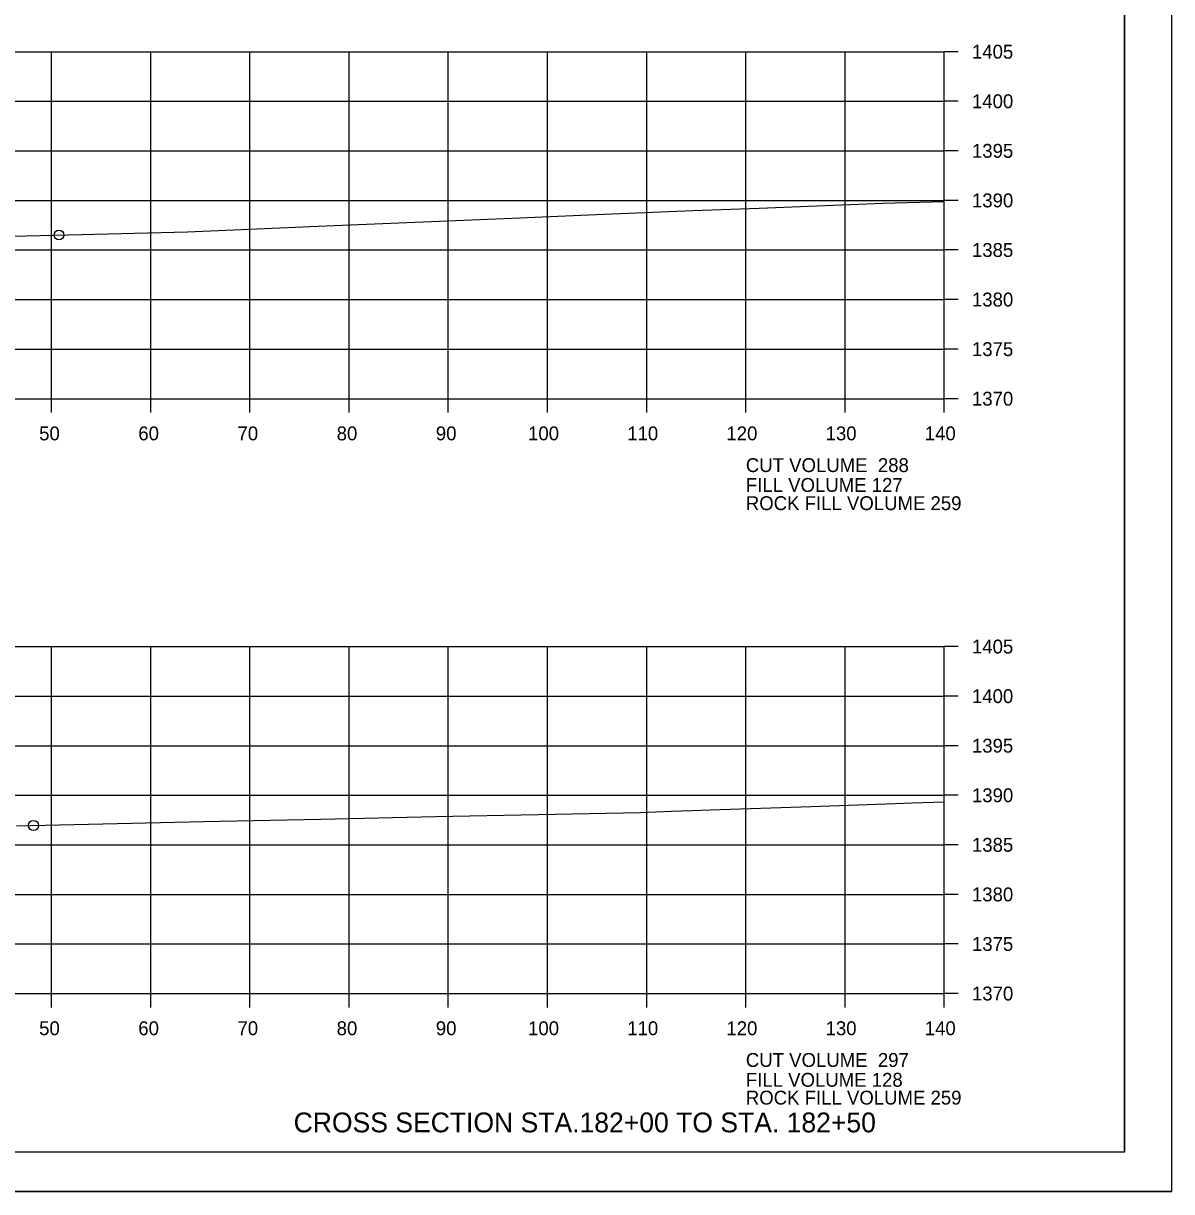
# Model space of a CAD drawing. Extents: x 1374311 to 1383814, y 384102 to 406278.
# Drawn here: x 1382687.2 to 1382803, y 398171.6 to 398289.4 of the extents above; entities that cross this region are included whole.
import ezdxf

# ---------------------------------------------------------------- set-up
doc = ezdxf.new("R2010")
doc.units = 0
for name, color, linetype in [('R_Axis', 7, 'Continuous'), ('R_Axis Annot', 7, 'Continuous'), ('R_Border', 7, 'Continuous'), ('R_Draft', 7, 'Continuous'), ('R_Exist Surface', 7, 'Continuous'), ('R_Fin Surface', 7, 'Continuous'), ('R_Grid', 7, 'Continuous'), ('R_No Plot', 7, 'Continuous')]:
    doc.layers.add(name, color=color, linetype=linetype)

msp = doc.modelspace()

# ---------------------------------------------------------------- linework, layer by layer
at = {"layer": 'R_Axis'}
for p, q in [((1382780.07, 398251.57), (1382780.07, 398286.57)), ((1382781.47, 398286.57), (1382780.07, 398286.57)), ((1382781.47, 398281.57), (1382780.07, 398281.57)), ((1382781.47, 398276.57), (1382780.07, 398276.57)), ((1382781.47, 398271.57), (1382780.07, 398271.57)), ((1382781.47, 398266.57), (1382780.07, 398266.57)), ((1382781.47, 398261.57), (1382780.07, 398261.57)), ((1382781.47, 398256.57), (1382780.07, 398256.57)), ((1382500.07, 398251.57), (1382780.07, 398251.57)), ((1382690.07, 398250.17), (1382690.07, 398251.57)), ((1382700.07, 398250.17), (1382700.07, 398251.57)), ((1382710.07, 398250.17), (1382710.07, 398251.57)), ((1382720.07, 398250.17), (1382720.07, 398251.57)), ((1382730.07, 398250.17), (1382730.07, 398251.57)), ((1382740.07, 398250.17), (1382740.07, 398251.57)), ((1382750.07, 398250.17), (1382750.07, 398251.57)), ((1382760.07, 398250.17), (1382760.07, 398251.57)), ((1382770.07, 398250.17), (1382770.07, 398251.57)), ((1382780.07, 398250.17), (1382780.07, 398251.57)), ((1382781.47, 398251.57), (1382780.07, 398251.57)), ((1382780.07, 398191.57), (1382780.07, 398226.57)), ((1382781.47, 398226.57), (1382780.07, 398226.57)), ((1382781.47, 398221.57), (1382780.07, 398221.57)), ((1382781.47, 398216.57), (1382780.07, 398216.57)), ((1382781.47, 398211.57), (1382780.07, 398211.57)), ((1382781.47, 398206.57), (1382780.07, 398206.57)), ((1382781.47, 398201.57), (1382780.07, 398201.57)), ((1382781.47, 398196.57), (1382780.07, 398196.57)), ((1382500.07, 398191.57), (1382780.07, 398191.57)), ((1382690.07, 398190.17), (1382690.07, 398191.57)), ((1382700.07, 398190.17), (1382700.07, 398191.57)), ((1382710.07, 398190.17), (1382710.07, 398191.57)), ((1382720.07, 398190.17), (1382720.07, 398191.57)), ((1382730.07, 398190.17), (1382730.07, 398191.57)), ((1382740.07, 398190.17), (1382740.07, 398191.57)), ((1382750.07, 398190.17), (1382750.07, 398191.57)), ((1382760.07, 398190.17), (1382760.07, 398191.57)), ((1382770.07, 398190.17), (1382770.07, 398191.57)), ((1382780.07, 398190.17), (1382780.07, 398191.57)), ((1382781.47, 398191.57), (1382780.07, 398191.57))]:
    msp.add_line(p, q, dxfattribs=at)
at = {"layer": 'R_Border'}
for q in [(1382798.25, 398381.03), (1382482.07, 398175.57)]:
    msp.add_line((1382798.25, 398175.57), q, dxfattribs=at)
at = {"layer": 'R_Exist Surface'}
for points in [[(1382681.75, 398267.86), (1382691.78, 398268.11), (1382703.76, 398268.41), (1382716.95, 398268.97), (1382736.49, 398269.77), (1382744.19, 398270.11), (1382754.71, 398270.54), (1382761.41, 398270.78), (1382773.87, 398271.28), (1382780.07, 398271.47)], [(1382686.54, 398208.48), (1382705.37, 398208.92), (1382717.21, 398209.16), (1382728.82, 398209.42), (1382749.45, 398209.83), (1382752.53, 398209.95), (1382754.63, 398210.02), (1382756.48, 398210.1), (1382766.67, 398210.43), (1382775.14, 398210.74), (1382776.85, 398210.79), (1382780.07, 398210.9)]]:
    msp.add_lwpolyline(points, dxfattribs=at)
at = {"layer": 'R_Grid'}
for p, q in [((1382500.07, 398286.57), (1382780.07, 398286.57)), ((1382690.07, 398251.57), (1382690.07, 398286.57)), ((1382700.07, 398251.57), (1382700.07, 398286.57)), ((1382710.07, 398251.57), (1382710.07, 398286.57)), ((1382720.07, 398251.57), (1382720.07, 398286.57)), ((1382730.07, 398251.57), (1382730.07, 398286.57)), ((1382740.07, 398251.57), (1382740.07, 398286.57)), ((1382750.07, 398251.57), (1382750.07, 398286.57)), ((1382760.07, 398251.57), (1382760.07, 398286.57)), ((1382770.07, 398251.57), (1382770.07, 398286.57)), ((1382780.07, 398251.57), (1382780.07, 398286.57)), ((1382500.07, 398281.57), (1382780.07, 398281.57)), ((1382500.07, 398276.57), (1382780.07, 398276.57)), ((1382500.07, 398271.57), (1382780.07, 398271.57)), ((1382500.07, 398266.57), (1382780.07, 398266.57)), ((1382500.07, 398261.57), (1382780.07, 398261.57)), ((1382500.07, 398256.57), (1382780.07, 398256.57)), ((1382500.07, 398251.57), (1382780.07, 398251.57)), ((1382500.07, 398226.57), (1382780.07, 398226.57)), ((1382690.07, 398191.57), (1382690.07, 398226.57)), ((1382700.07, 398191.57), (1382700.07, 398226.57)), ((1382710.07, 398191.57), (1382710.07, 398226.57)), ((1382720.07, 398191.57), (1382720.07, 398226.57)), ((1382730.07, 398191.57), (1382730.07, 398226.57)), ((1382740.07, 398191.57), (1382740.07, 398226.57)), ((1382750.07, 398191.57), (1382750.07, 398226.57)), ((1382760.07, 398191.57), (1382760.07, 398226.57)), ((1382770.07, 398191.57), (1382770.07, 398226.57)), ((1382780.07, 398191.57), (1382780.07, 398226.57)), ((1382500.07, 398221.57), (1382780.07, 398221.57)), ((1382500.07, 398216.57), (1382780.07, 398216.57)), ((1382500.07, 398211.57), (1382780.07, 398211.57)), ((1382500.07, 398206.57), (1382780.07, 398206.57)), ((1382500.07, 398201.57), (1382780.07, 398201.57)), ((1382500.07, 398196.57), (1382780.07, 398196.57)), ((1382500.07, 398191.57), (1382780.07, 398191.57))]:
    msp.add_line(p, q, dxfattribs=at)
at = {"layer": 'R_No Plot'}
msp.add_line((1382469.67, 398171.59), (1382803, 398171.59), dxfattribs=at)
for points in [[(1382469.66, 398384.93), (1382803, 398384.93), (1382803, 398171.59), (1382469.66, 398171.59)], [(1382715.99, 398381.03), (1382715.99, 398371.15), (1382751.72, 398371.15), (1382751.72, 398368.23), (1382774.92, 398368.23), (1382774.92, 398343.9), (1382798.25, 398343.9), (1382798.25, 398175.57), (1382482.07, 398175.57), (1382482.07, 398381.03)]]:
    msp.add_lwpolyline(points, close=True, dxfattribs=at)
for centre in [(1382690.81, 398268.08), (1382690.81, 398268.08), (1382688.24, 398208.52), (1382688.24, 398208.52)]:
    msp.add_circle(centre, 0.5, dxfattribs=at)

# ---------------------------------------------------------------- texts
at = {"layer": 'R_Axis Annot'}
for s, p in [('1405', (1382782.87, 398285.87)), ('1400', (1382782.87, 398280.87)), ('1395', (1382782.87, 398275.87)), ('1390', (1382782.87, 398270.87)), ('1385', (1382782.87, 398265.87)), ('1380', (1382782.87, 398260.87)), ('1375', (1382782.87, 398255.87)), ('1370', (1382782.87, 398250.87)), ('50', (1382688.81, 398247.37)), ('60', (1382698.81, 398247.37)), ('70', (1382708.81, 398247.37)), ('80', (1382718.81, 398247.37)), ('90', (1382728.81, 398247.37)), ('100', (1382738.11, 398247.37)), ('110', (1382748.11, 398247.37)), ('120', (1382758.11, 398247.37)), ('130', (1382768.11, 398247.37)), ('140', (1382778.11, 398247.37)), ('CUT VOLUME  288', (1382760.07, 398244.17)), ('FILL VOLUME 127', (1382760.07, 398242.17)), ('1405', (1382782.87, 398225.87)), ('1400', (1382782.87, 398220.87)), ('1395', (1382782.87, 398215.87)), ('1390', (1382782.87, 398210.87)), ('1385', (1382782.87, 398205.87)), ('1380', (1382782.87, 398200.87)), ('1375', (1382782.87, 398195.87)), ('1370', (1382782.87, 398190.87)), ('50', (1382688.81, 398187.37)), ('60', (1382698.81, 398187.37)), ('70', (1382708.81, 398187.37)), ('80', (1382718.81, 398187.37)), ('90', (1382728.81, 398187.37)), ('100', (1382738.11, 398187.37)), ('110', (1382748.11, 398187.37)), ('120', (1382758.11, 398187.37)), ('130', (1382768.11, 398187.37)), ('140', (1382778.11, 398187.37)), ('CUT VOLUME  297', (1382760.07, 398184.17)), ('FILL VOLUME 128', (1382760.07, 398182.17))]:
    msp.add_text(s, height=1.4, dxfattribs=at).set_placement(p)
at = {"layer": 'R_Draft'}
msp.add_text('CROSS SECTION STA.182+00 TO STA. 182+50', height=2, dxfattribs=at).set_placement((1382714.47, 398177.57))
at = {"layer": 'R_Fin Surface'}
for p in [(1382760.07, 398240.33), (1382760.07, 398180.37)]:
    msp.add_text('ROCK FILL VOLUME 259', height=1.4, dxfattribs=at).set_placement(p)

doc.saveas('drawing.dxf')
